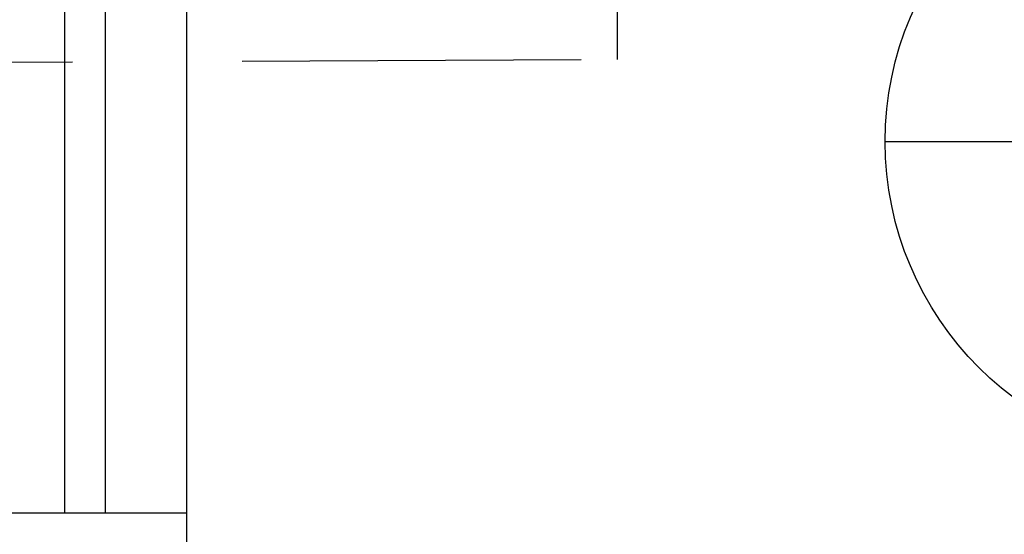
# Model space of a CAD drawing. Extents: x 40.7 to 137.4, y -250.8 to -221.5.
# Tile 301 of 320: x 122.69 to 123.416, y -233.703 to -233.324. Entities that reach past the tile are written whole.
import ezdxf

# ---------------------------------------------------------------- set-up
doc = ezdxf.new("R2010")
doc.units = 0
doc.header["$MEASUREMENT"] = 0
doc.linetypes.add('DASHDOT2', pattern=[0.5, 0.25, -0.125, 0, -0.125])
for name, color, linetype in [('AC-FRIGORÍFICA', 20, 'DASHDOT2'), ('I-LIN_CHANADA', 1, 'CONTINUOUS'), ('paredes1', 8, 'CONTINUOUS')]:
    doc.layers.add(name, color=color, linetype=linetype)

msp = doc.modelspace()

# ---------------------------------------------------------------- linework, layer by layer
at = {"layer": 'AC-FRIGORÍFICA'}
for p in [(123.13072, -233.31045), (104.25437, -233.43481)]:
    msp.add_line(p, (123.13072, -233.35302), dxfattribs=at)
at = {"layer": 'I-LIN_CHANADA'}
msp.add_line((123.32842, -233.41364), (123.79954, -233.41364), dxfattribs=at)
msp.add_circle((123.56398, -233.41364), 0.23556, dxfattribs=at)
at = {"layer": 'paredes1'}
for p, q in [((122.81332, -230.40745), (122.81332, -233.78745)), ((122.66332, -233.68745), (122.81332, -233.68745))]:
    msp.add_line(p, q, dxfattribs=at)
at = {"layer": 'paredes1', "ltscale": 10}
for p, q in [((122.72332, -230.50745), (122.72332, -233.68745)), ((122.75332, -230.50745), (122.75332, -233.68745))]:
    msp.add_line(p, q, dxfattribs=at)

doc.saveas('drawing.dxf')
